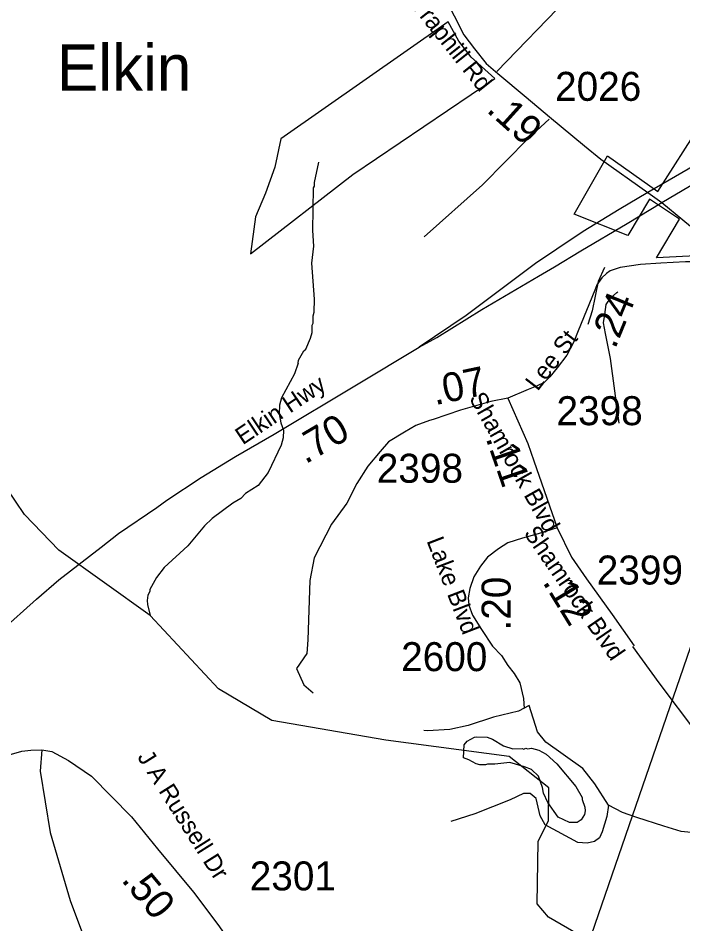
# Model space of a CAD drawing. Extents: x 1248224 to 1454986, y 825081 to 985870.
# Drawn here: x 1443575 to 1446441, y 912806 to 916714 of the extents above; entities that cross this region are included whole.
import ezdxf

# ---------------------------------------------------------------- set-up
doc = ezdxf.new("R2010")
doc.units = 0
for name, color, linetype in [('Exist Boundary Political City Limit New', 7, 'Continuous'), ('Exist Civil Demographics City Label', 7, 'Continuous'), ('Exist Hydrographic Creek Single Shore', 7, 'Continuous'), ('Exist Hydrographic Misc Water Feature', 7, 'Continuous'), ('Exist Road Non-System Type 51', 7, 'Continuous'), ('Exist Road Primary NC Attributed', 7, 'Continuous'), ('Exist Road Primary NC Divided Attributed', 7, 'Continuous'), ('Exist Road Primary NC Mileage Hundredths English Label', 7, 'Continuous'), ('Exist Road Primary NC Shield Number Label', 7, 'Continuous'), ('Exist Road Secondary Mileage Hundredths English Label', 7, 'Continuous'), ('Exist Road Secondary Type 41 Attributed', 7, 'Continuous'), ('Exist Road Secondary Type 51 Attributed', 7, 'Continuous'), ('Exist Road Secondary Type 51 Label', 7, 'Continuous'), ('Exist Road Secondary Type 51 Number Label', 7, 'Continuous'), ('Map Preparation Boundary City Limit Buffer Line', 7, 'Continuous')]:
    doc.layers.add(name, color=color, linetype=linetype)

msp = doc.modelspace()

# ---------------------------------------------------------------- linework, layer by layer
at = {"layer": 'Exist Boundary Political City Limit New'}
for p, q in [((1445429.4, 916697.3), (1444707, 916193.7)), ((1445475.7, 916613.9), (1445429.4, 916697.3)), ((1445528.1, 916545.9), (1445475.7, 916613.9)), ((1445630, 916453.2), (1445528.1, 916545.9)), ((1445018.8, 916039.3), (1445630, 916453.2)), ((1444707, 916193.7), (1444682.3, 916070.2)), ((1444682.3, 916070.2), (1444642.2, 915959)), ((1444577.4, 915696.4), (1445018.8, 916039.3)), ((1444642.2, 915959), (1444599, 915857)), ((1444599, 915857), (1444577.4, 915696.4))]:
    msp.add_line(p, q, dxfattribs=at)
msp.add_lwpolyline([(1446580.6, 915692.4), (1446327.4, 915680), (1446426.2, 915846.8), (1446296.6, 915933.3), (1446204, 915775.8), (1445972.4, 915868.5), (1446115.6, 916120), (1446332.6, 915965.8), (1446517.9, 916256.2)], dxfattribs=at)
at = {"layer": 'Exist Hydrographic Creek Single Shore'}
for points in [[(1445159.7, 913597.9), (1444668.7, 913683.4), (1444438.8, 913819.3), (1444144.4, 914136.6), (1443749.8, 914417.6), (1443602.8, 914571.6), (1443367.8, 914917.7), (1443319.7, 915033.5), (1443348.7, 915239.8)], [(1447125.6, 911824.9), (1447154.8, 911963.7), (1447046.8, 912059.6), (1446698.8, 912142.1), (1446442.8, 912255.6), (1446147.8, 912520.9), (1446042.8, 912729.9), (1445861.8, 912835.3), (1445812.8, 912892), (1445817.7, 913161.1), (1445861.8, 913252.2), (1445863.8, 913393.3), (1445691.7, 913528.2), (1445159.7, 913597.9)]]:
    msp.add_lwpolyline(points, dxfattribs=at)
at = {"layer": 'Exist Hydrographic Misc Water Feature'}
for points in [[(1444782, 915224.4), (1444784.1, 915238.1), (1444806.8, 915277.7), (1444815, 915285.6), (1444835.8, 915333.2), (1444842.1, 915357.1), (1444842.7, 915389.1), (1444846.8, 915397), (1444847.4, 915429), (1444851.7, 915445), (1444852.7, 915501), (1444841.4, 915657.2), (1444850.6, 915729.5), (1444845.8, 915797.3), (1444849, 915981.3), (1444853.1, 915989.2), (1444853.4, 916005.2), (1444870.9, 916092.9)], [(1444782, 915224.4), (1444766.2, 915178.6), (1444711.2, 915075.8), (1444702.2, 915044), (1444700.9, 915006), (1444707.6, 914967.9), (1444718.6, 914935.6), (1444717.7, 914903.6), (1444708.6, 914871.9), (1444653.7, 914753), (1444609.6, 914697.3), (1444555.8, 914663.1), (1444535.3, 914641.6), (1444500.8, 914620.4), (1444411.4, 914554.3), (1444378.7, 914523.1), (1444306.8, 914436.6), (1444204.8, 914342.8), (1444171.9, 914299.6), (1444142.8, 914248.2), (1444142.6, 914240.2), (1444134.3, 914224.4), (1444131.7, 914200.4), (1444133.4, 914184.4), (1444144.4, 914136.6)], [(1445494.9, 913521.9), (1445498.1, 913577.8), (1445510.5, 913593.5), (1445542.9, 913610.8), (1445552.8, 913612.5), (1445596.8, 913611.6), (1445620.7, 913603), (1445668.1, 913574), (1445707.8, 913561.1), (1445747.7, 913562.2), (1445755.7, 913560), (1445763.8, 913563.8), (1445771.7, 913561.7), (1445787.8, 913563.3), (1445819.6, 913554.6), (1445851.3, 913537.9), (1445898.3, 913496.8), (1445980.3, 913399), (1446007.1, 913350.4), (1446007, 913342.4), (1446018.3, 913310.1), (1446019.9, 913294), (1446017.6, 913278.1), (1446003, 913254.4), (1445984.8, 913242.8), (1445952.9, 913243.5), (1445903.2, 913266.8)], [(1445903.2, 913266.8), (1445858.7, 913329.7), (1445839.6, 913370.1), (1445836.1, 913394.2), (1445819.2, 913442.5), (1445787.8, 913471.2), (1445758.1, 913484), (1445694.4, 913501.4), (1445630.3, 913494.7), (1445598.4, 913495.4), (1445590.3, 913491.7), (1445566.3, 913492.2), (1445550.4, 913496.6), (1445518.7, 913513.3), (1445494.9, 913521.9)]]:
    msp.add_lwpolyline(points, dxfattribs=at)
at = {"layer": 'Exist Road Non-System Type 51'}
msp.add_line((1445942.3, 916798.5), (1445639.3, 916483.6), dxfattribs=at)
for points in [[(1445864, 916278.3), (1445776.2, 916195.9), (1445577.5, 915994.9), (1445325.3, 915770.3)], [(1446103.8, 915637.2), (1446076, 915577.3), (1446050.3, 915451.2), (1446031.8, 915392.4)], [(1446166.1, 914966.2), (1446129.3, 915245.2), (1446107.9, 915352.5), (1446098.7, 915398.5), (1446104.8, 915435.2), (1446111, 915478.2), (1446129.3, 915505.8), (1446156.9, 915530.3), (1446160.4, 915533.3)], [(1445348.8, 914977), (1445289.5, 914956.7), (1445240.4, 914926.7), (1445172, 914886.1), (1445135.7, 914843.3), (1445082.3, 914781.3), (1445035.2, 914706.5), (1444992.5, 914621), (1444926.3, 914531.1), (1444851.5, 914385.7), (1444832.2, 914287.4), (1444823.9, 914031.8), (1444819.6, 913971.9), (1444774.8, 913907.7), (1444806.8, 913837.2), (1444847.3, 913802.2)], [(1446224.4, 914002), (1446337.7, 913845.9), (1446500.1, 913629.9), (1446559.9, 913527.3), (1446626.1, 913431), (1446696.5, 913316.7), (1446711.5, 913287.8)], [(1445778.7, 913748), (1445731.8, 913723.8), (1445624.9, 913698.2), (1445515.9, 913661.8), (1445436.9, 913644.7), (1445340.7, 913638.3), (1445324.5, 913640.3)], [(1446120.8, 913317.7), (1446062.1, 913409.6), (1446009.3, 913476.1), (1445851, 913589.5), (1445813.9, 913634.5), (1445778.7, 913748)], [(1443677.5, 913557), (1443670.1, 913464.1), (1443713, 913200.5), (1443798.8, 912906.2), (1443857, 912752.9)], [(1446120.8, 913317.7), (1446112.9, 913268.8), (1446093.4, 913202.3), (1446081.7, 913176.8), (1446060.2, 913161.2), (1446028.9, 913153.4), (1445987.8, 913157.3), (1445847.1, 913233.5), (1445825.6, 913272.7), (1445808, 913347), (1445782.6, 913368.5), (1445753.3, 913368.5), (1445696.6, 913341.1), (1445544.2, 913280.5), (1445440.6, 913247.2)], [(1446711.5, 913287.8), (1446655.5, 913247.2), (1446597.9, 913223.7), (1446546.6, 913204.4), (1446491, 913198), (1446433.3, 913204.4), (1446358.5, 913227.9), (1446243.1, 913264.3), (1446181.2, 913285.7), (1446120.8, 913317.7)]]:
    msp.add_lwpolyline(points, dxfattribs=at)
at = {"layer": 'Exist Road Primary NC Attributed'}
msp.add_line((1446350.8, 915918.6), (1446657.8, 915662.9), dxfattribs=at)
msp.add_lwpolyline([(1443440.4, 914007.1), (1443500.6, 914069.4), (1443654.7, 914206.5), (1443750.3, 914290.4), (1443933, 914430.7), (1444008.4, 914490.3), (1444173.1, 914602.9), (1444216.7, 914633.7), (1444364.3, 914731.5), (1444512, 914821.9), (1444678.8, 914918.6), (1445033.6, 915131.2), (1445303.5, 915293.6)], dxfattribs=at)
at = {"layer": 'Exist Road Primary NC Divided Attributed'}
for points in [[(1447672.7, 916827), (1447617, 916779.2), (1447558.1, 916732.4), (1447443.5, 916649), (1447198.2, 916497), (1446822.3, 916278.8), (1446583.3, 916130.5), (1446289.6, 915961.6)], [(1446350.8, 915918.6), (1446620.7, 916078.2), (1446871.5, 916235.5), (1447226.3, 916449.1), (1447473.8, 916605.3), (1447586, 916684.6), (1447658.2, 916742), (1447717.4, 916790.8)], [(1446289.6, 915961.6), (1446166.6, 915887.8), (1446011.5, 915793.2), (1445897.8, 915716.7), (1445805.9, 915655.2), (1445506.1, 915431.2), (1445303.5, 915293.6)], [(1445303.5, 915293.6), (1445380.5, 915336.1), (1445574.3, 915456.1), (1445819.1, 915600.5), (1445887.1, 915640.3), (1446001.4, 915709.1), (1446201.6, 915828.3), (1446350.8, 915918.6)]]:
    msp.add_lwpolyline(points, dxfattribs=at)
at = {"layer": 'Exist Road Primary NC Shield Number Label'}
msp.add_line((1447049.8, 915674.2), (1445977, 912559.2), dxfattribs=at)
at = {"layer": 'Exist Road Secondary Type 41 Attributed'}
msp.add_lwpolyline([(1445515.2, 914212.2), (1445517.6, 914181.2), (1445534.1, 914137.8), (1445573.3, 914076.5), (1445620.3, 914003.8), (1445658.8, 913963.2), (1445686.6, 913920.4), (1445714.3, 913886.3), (1445737.8, 913845.7), (1445754.5, 913777.8), (1445756.4, 913734.6)], dxfattribs=at)
at = {"layer": 'Exist Road Secondary Type 51 Attributed'}
for points in [[(1445401.3, 916825.7), (1445455.3, 916723.4), (1445496.5, 916641.9), (1445542, 916580.9), (1445592.7, 916517.8), (1445643.9, 916475.1), (1445765.1, 916372.9), (1445865.6, 916288.6), (1446016.8, 916162.5), (1446088.1, 916105.8), (1446289.6, 915961.6)], [(1446289.6, 915961.6), (1446350.8, 915918.6)], [(1446657.8, 915662.9), (1446453, 915662.3), (1446345.6, 915656.8), (1446258.8, 915651.3), (1446171.4, 915637.5), (1446127.3, 915623.8), (1446111.5, 915612.1), (1446091.5, 915592.8), (1446069.8, 915563.2), (1446060.9, 915539.8), (1445989.2, 915364.9), (1445971.3, 915316.8), (1445940.7, 915260.2), (1445899.4, 915205.1), (1445867.7, 915166.6), (1445842.9, 915141.8), (1445810.6, 915125.2), (1445774.1, 915111.5), (1445686.6, 915074.3)], [(1445686.6, 915074.3), (1445613.6, 915059.1), (1445481.9, 915023), (1445364.3, 914982.3), (1445348.8, 914977)], [(1445686.6, 915074.3), (1445772.7, 914879.1), (1445798.6, 914804), (1445898.6, 914514)], [(1445898.6, 914514), (1445816.9, 914489.2), (1445749.1, 914470.7), (1445686, 914449.3), (1445645.7, 914424.3), (1445599.2, 914388.5), (1445568.9, 914349.9), (1445540, 914303.1), (1445522.1, 914253.5), (1445515.2, 914212.2)], [(1445898.6, 914514), (1445961.4, 914388.5), (1446025.8, 914294.1), (1446137, 914141.3), (1446183.8, 914073.1), (1446230.6, 914004.9)], [(1443177.4, 913724.7), (1443278.8, 913626.1), (1443355, 913537.4), (1443394, 913510.8), (1443425.9, 913507.3), (1443484.3, 913521.5), (1443590.7, 913551.6), (1443629.7, 913555.2), (1443677.5, 913557), (1443720.1, 913549.9), (1443792.7, 913510.8), (1443892, 913443.4), (1444063.9, 913267.8), (1444175.5, 913129.5), (1444330.9, 912942.2), (1444440.4, 912797.6), (1444601.7, 912563.5), (1444706.3, 912430.4), (1444814, 912314.3), (1444879.6, 912264.7), (1444952.2, 912220.3), (1445051.5, 912167.1), (1445118.8, 912149.4)]]:
    msp.add_lwpolyline(points, dxfattribs=at)
at = {"layer": 'Map Preparation Boundary City Limit Buffer Line'}
for p, q in [((1445429.4, 916697.3), (1444707, 916193.7)), ((1445475.7, 916613.9), (1445429.4, 916697.3)), ((1445528.1, 916545.9), (1445475.7, 916613.9)), ((1445630, 916453.2), (1445528.1, 916545.9)), ((1445018.8, 916039.3), (1445630, 916453.2)), ((1444707, 916193.7), (1444682.3, 916070.2)), ((1444682.3, 916070.2), (1444642.2, 915959)), ((1444577.4, 915696.4), (1445018.8, 916039.3)), ((1444642.2, 915959), (1444599, 915857)), ((1444599, 915857), (1444577.4, 915696.4))]:
    msp.add_line(p, q, dxfattribs=at)
msp.add_lwpolyline([(1446580.6, 915692.4), (1446327.4, 915680), (1446426.2, 915846.8), (1446296.6, 915933.3), (1446204, 915775.8), (1445972.4, 915868.5), (1446115.6, 916120), (1446332.6, 915965.8), (1446517.9, 916256.2)], dxfattribs=at)

# ---------------------------------------------------------------- texts
at = {"layer": 'Exist Civil Demographics City Label'}
msp.add_text('Elkin', height=200, dxfattribs=at).set_placement((1443742.1, 916400.1))
at = {"layer": 'Exist Road Primary NC Mileage Hundredths English Label'}
msp.add_text('.70', height=125, rotation=30.5011, dxfattribs=at).set_placement((1444813.8, 914787.7))
at = {"layer": 'Exist Road Secondary Mileage Hundredths English Label'}
for s, rotation, p in [('.19', 317.9922, (1445590.1, 916312.9)), ('.24', 67.7049, (1446148.8, 915282.7)), ('.07', 11.8107, (1445372.1, 915043.3)), ('.11', 289.0312, (1445589.9, 914901.7)), ('.20', 90, (1445698.4, 914071.5)), ('.12', 301.5436, (1445833.8, 914280.5)), ('.50', 309.6803, (1444016.5, 912994))]:
    msp.add_text(s, height=125, rotation=rotation, dxfattribs=at).set_placement(p)
at = {"layer": 'Exist Road Secondary Type 51 Label'}
for s, rotation, p in [('Austin Traphill Rd', 308.5634, (1445073.5, 917009.5)), ('Lee St', 52.3539, (1445814.9, 915101.4)), ('Elkin Hwy', 33.951, (1444543.7, 914870.2)), ('Shamrock Blvd', 299.4495, (1445517.5, 915073.9)), ('Shamrock Blvd', 304.448, (1445752.7, 914491.3)), ('Lake Blvd', 291.1196, (1445335.1, 914458.6)), ('J A Russell Dr', 302.2427, (1444086.5, 913525.7))]:
    msp.add_text(s, height=75, rotation=rotation, dxfattribs=at).set_placement(p)
at = {"layer": 'Exist Road Secondary Type 51 Number Label'}
for s, p in [('2026', (1445890, 916356.9)), ('2398', (1445896.3, 914957.5)), ('2398', (1445121.3, 914709.1)), ('2399', (1446069.8, 914270)), ('2600', (1445226.4, 913896.3)), ('2600', (1445226.4, 913896.3)), ('2301', (1444573.6, 912950.3))]:
    msp.add_text(s, height=125, dxfattribs=at).set_placement(p)

doc.saveas('drawing.dxf')
